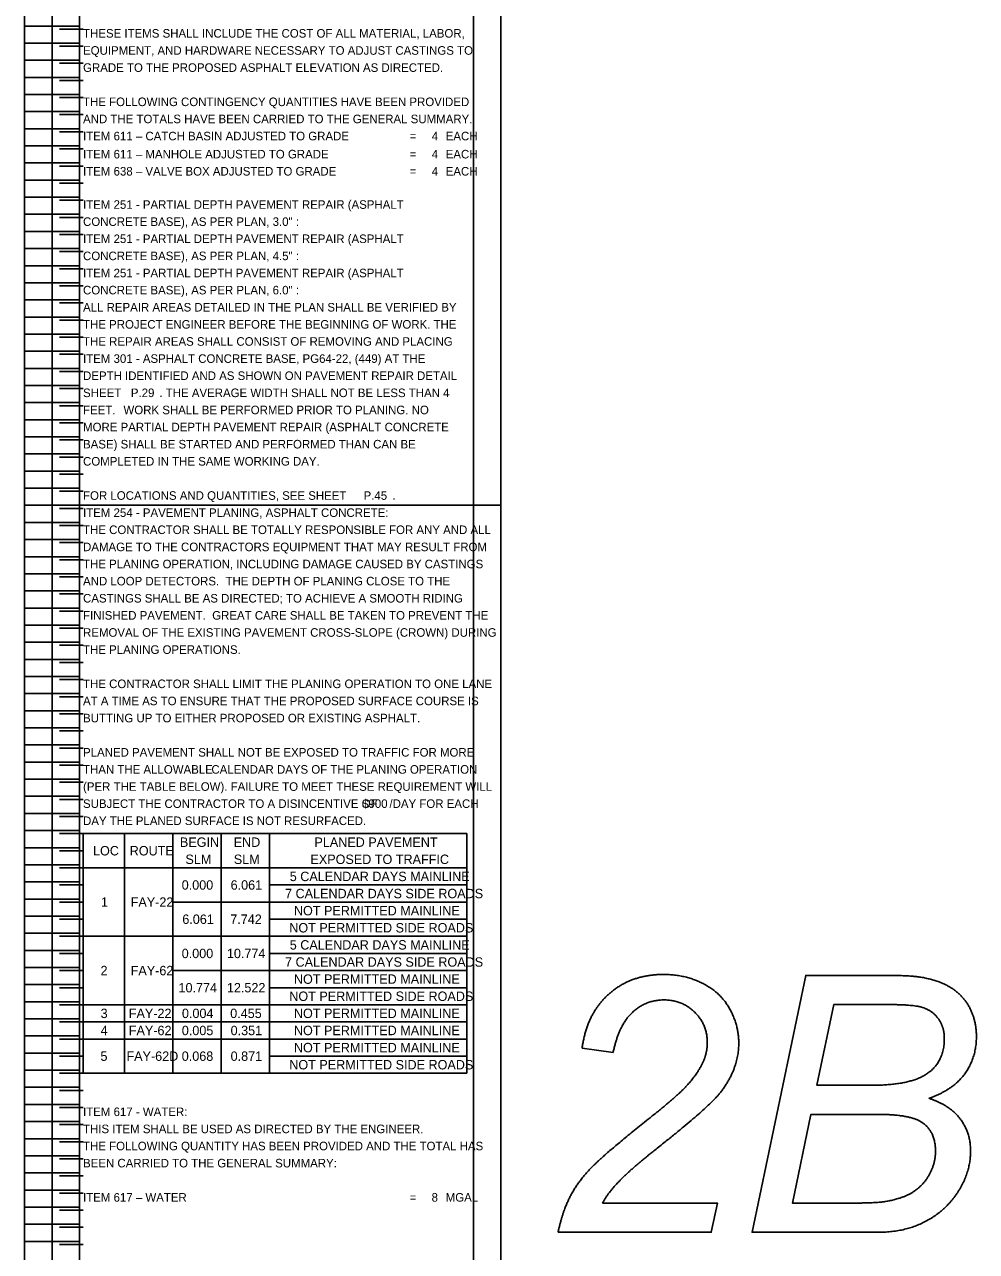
# Model space of a CAD drawing. Extents: x 12522 to 13018, y 1124 to 1902.
# Drawn here: x 12521.92 to 12537.48, y 1736.79 to 1756.86 of the extents above; entities that cross this region are included whole.
import ezdxf

# ---------------------------------------------------------------- set-up
doc = ezdxf.new("R2010")
doc.units = 0
for name, color, linetype in [('SC_Scratch1', 7, 'Continuous'), ('SH_Data', 7, 'Continuous'), ('SH_Text', 7, 'Continuous')]:
    doc.layers.add(name, color=color, linetype=linetype)

msp = doc.modelspace()

# ---------------------------------------------------------------- linework, layer by layer
at = {"layer": 'SC_Scratch1'}
for p, q in [((12522.819, 1769.381), (12522.819, 1728.831)), ((12521.919, 1748.991), (12521.919, 1769.151)), ((12522.819, 1748.991), (12522.819, 1769.151)), ((12521.919, 1756.831), (12522.819, 1756.831)), ((12522.876, 1756.781), (12522.492, 1756.781)), ((12521.919, 1756.551), (12522.819, 1756.551)), ((12522.876, 1756.501), (12522.492, 1756.501)), ((12521.919, 1756.271), (12522.819, 1756.271)), ((12522.876, 1756.221), (12522.492, 1756.221)), ((12521.919, 1755.991), (12522.819, 1755.991)), ((12522.876, 1755.941), (12522.492, 1755.941)), ((12521.919, 1755.711), (12522.819, 1755.711)), ((12522.876, 1755.661), (12522.492, 1755.661)), ((12521.919, 1755.431), (12522.819, 1755.431)), ((12522.876, 1755.381), (12522.492, 1755.381)), ((12521.919, 1755.151), (12522.819, 1755.151)), ((12522.876, 1755.101), (12522.492, 1755.101)), ((12521.919, 1754.871), (12522.819, 1754.871)), ((12522.876, 1754.821), (12522.492, 1754.821)), ((12521.919, 1754.591), (12522.819, 1754.591)), ((12522.876, 1754.541), (12522.492, 1754.541)), ((12521.919, 1754.311), (12522.819, 1754.311)), ((12522.876, 1754.261), (12522.492, 1754.261)), ((12521.919, 1754.031), (12522.819, 1754.031)), ((12522.876, 1753.981), (12522.492, 1753.981)), ((12521.919, 1753.751), (12522.819, 1753.751)), ((12522.876, 1753.701), (12522.492, 1753.701)), ((12521.919, 1753.471), (12522.819, 1753.471)), ((12522.876, 1753.421), (12522.492, 1753.421)), ((12521.919, 1753.191), (12522.819, 1753.191)), ((12522.876, 1753.141), (12522.492, 1753.141)), ((12521.919, 1752.911), (12522.819, 1752.911)), ((12522.876, 1752.861), (12522.492, 1752.861)), ((12521.919, 1752.631), (12522.819, 1752.631)), ((12522.876, 1752.581), (12522.492, 1752.581)), ((12521.919, 1752.351), (12522.819, 1752.351)), ((12522.876, 1752.301), (12522.492, 1752.301)), ((12521.919, 1752.071), (12522.819, 1752.071)), ((12522.876, 1752.021), (12522.492, 1752.021)), ((12521.919, 1751.791), (12522.819, 1751.791)), ((12522.876, 1751.741), (12522.492, 1751.741)), ((12521.919, 1751.511), (12522.819, 1751.511)), ((12522.876, 1751.461), (12522.492, 1751.461)), ((12521.919, 1751.231), (12522.819, 1751.231)), ((12522.876, 1751.181), (12522.492, 1751.181)), ((12521.919, 1750.951), (12522.819, 1750.951)), ((12522.876, 1750.901), (12522.492, 1750.901)), ((12521.919, 1750.671), (12522.819, 1750.671)), ((12522.876, 1750.621), (12522.492, 1750.621)), ((12521.919, 1750.391), (12522.819, 1750.391)), ((12522.876, 1750.341), (12522.492, 1750.341)), ((12521.919, 1750.111), (12522.819, 1750.111)), ((12522.876, 1750.061), (12522.492, 1750.061)), ((12521.919, 1749.831), (12522.819, 1749.831)), ((12522.876, 1749.781), (12522.492, 1749.781)), ((12521.919, 1749.551), (12522.819, 1749.551)), ((12522.876, 1749.501), (12522.492, 1749.501)), ((12521.919, 1749.271), (12522.819, 1749.271)), ((12522.876, 1749.221), (12522.492, 1749.221)), ((12521.919, 1748.991), (12522.819, 1748.991)), ((12521.919, 1728.831), (12521.919, 1748.991)), ((12521.919, 1748.991), (12522.819, 1748.991)), ((12522.876, 1748.941), (12522.492, 1748.941)), ((12522.819, 1728.831), (12522.819, 1748.991)), ((12521.919, 1748.711), (12522.819, 1748.711)), ((12522.876, 1748.661), (12522.492, 1748.661)), ((12521.919, 1748.431), (12522.819, 1748.431)), ((12522.876, 1748.381), (12522.492, 1748.381)), ((12521.919, 1748.151), (12522.819, 1748.151)), ((12522.876, 1748.101), (12522.492, 1748.101)), ((12521.919, 1747.871), (12522.819, 1747.871)), ((12522.876, 1747.821), (12522.492, 1747.821)), ((12521.919, 1747.591), (12522.819, 1747.591)), ((12522.876, 1747.541), (12522.492, 1747.541)), ((12521.919, 1747.311), (12522.819, 1747.311)), ((12522.876, 1747.261), (12522.492, 1747.261)), ((12521.919, 1747.031), (12522.819, 1747.031)), ((12522.876, 1746.981), (12522.492, 1746.981)), ((12521.919, 1746.751), (12522.819, 1746.751)), ((12522.876, 1746.701), (12522.492, 1746.701)), ((12521.919, 1746.471), (12522.819, 1746.471)), ((12522.876, 1746.421), (12522.492, 1746.421)), ((12521.919, 1746.191), (12522.819, 1746.191)), ((12522.876, 1746.141), (12522.492, 1746.141)), ((12521.919, 1745.911), (12522.819, 1745.911)), ((12522.876, 1745.861), (12522.492, 1745.861)), ((12521.919, 1745.631), (12522.819, 1745.631)), ((12522.876, 1745.581), (12522.492, 1745.581)), ((12521.919, 1745.351), (12522.819, 1745.351)), ((12522.876, 1745.301), (12522.492, 1745.301)), ((12521.919, 1745.071), (12522.819, 1745.071)), ((12522.876, 1745.021), (12522.492, 1745.021)), ((12521.919, 1744.791), (12522.819, 1744.791)), ((12522.876, 1744.741), (12522.492, 1744.741)), ((12521.919, 1744.511), (12522.819, 1744.511)), ((12522.876, 1744.461), (12522.492, 1744.461)), ((12521.919, 1744.231), (12522.819, 1744.231)), ((12522.876, 1744.181), (12522.492, 1744.181)), ((12521.919, 1743.951), (12522.819, 1743.951)), ((12522.876, 1743.901), (12522.492, 1743.901)), ((12521.919, 1743.671), (12522.819, 1743.671)), ((12522.876, 1743.621), (12522.492, 1743.621)), ((12521.919, 1743.391), (12522.819, 1743.391)), ((12522.876, 1743.341), (12522.492, 1743.341)), ((12521.919, 1743.111), (12522.819, 1743.111)), ((12522.876, 1743.061), (12522.492, 1743.061)), ((12521.919, 1742.831), (12522.819, 1742.831)), ((12522.876, 1742.781), (12522.492, 1742.781)), ((12521.919, 1742.551), (12522.819, 1742.551)), ((12522.876, 1742.501), (12522.492, 1742.501)), ((12521.919, 1742.271), (12522.819, 1742.271)), ((12522.876, 1742.221), (12522.492, 1742.221)), ((12521.919, 1741.991), (12522.819, 1741.991)), ((12522.876, 1741.941), (12522.492, 1741.941)), ((12521.919, 1741.711), (12522.819, 1741.711)), ((12522.876, 1741.661), (12522.492, 1741.661)), ((12521.919, 1741.431), (12522.819, 1741.431)), ((12522.876, 1741.381), (12522.492, 1741.381)), ((12521.919, 1741.151), (12522.819, 1741.151)), ((12522.876, 1741.101), (12522.492, 1741.101)), ((12521.919, 1740.871), (12522.819, 1740.871)), ((12522.876, 1740.821), (12522.492, 1740.821)), ((12521.919, 1740.591), (12522.819, 1740.591)), ((12522.876, 1740.541), (12522.492, 1740.541)), ((12521.919, 1740.311), (12522.819, 1740.311)), ((12522.876, 1740.261), (12522.492, 1740.261)), ((12521.919, 1740.031), (12522.819, 1740.031)), ((12522.876, 1739.981), (12522.492, 1739.981)), ((12531.543, 1740.039), (12531.037, 1740.114)), ((12521.919, 1739.751), (12522.819, 1739.751)), ((12522.876, 1739.701), (12522.492, 1739.701)), ((12521.919, 1739.471), (12522.819, 1739.471)), ((12522.876, 1739.421), (12522.492, 1739.421)), ((12521.919, 1739.191), (12522.819, 1739.191)), ((12522.876, 1739.141), (12522.492, 1739.141)), ((12521.919, 1738.911), (12522.819, 1738.911)), ((12522.876, 1738.861), (12522.492, 1738.861)), ((12521.919, 1738.631), (12522.819, 1738.631)), ((12522.876, 1738.581), (12522.492, 1738.581)), ((12521.919, 1738.351), (12522.819, 1738.351)), ((12522.876, 1738.301), (12522.492, 1738.301)), ((12521.919, 1738.071), (12522.819, 1738.071)), ((12522.876, 1738.021), (12522.492, 1738.021)), ((12521.919, 1737.791), (12522.819, 1737.791)), ((12522.876, 1737.741), (12522.492, 1737.741)), ((12521.919, 1737.511), (12522.819, 1737.511)), ((12522.876, 1737.461), (12522.492, 1737.461)), ((12521.919, 1737.231), (12522.819, 1737.231)), ((12522.876, 1737.181), (12522.492, 1737.181)), ((12521.919, 1736.951), (12522.819, 1736.951)), ((12522.876, 1736.901), (12522.492, 1736.901))]:
    msp.add_line(p, q, dxfattribs=at)
for points in [[(12522.369, 1769.151), (12529.709, 1769.151), (12529.709, 1748.991), (12522.369, 1748.991)], [(12522.819, 1769.151), (12529.259, 1769.151), (12529.259, 1748.991), (12522.819, 1748.991)], [(12522.369, 1748.991), (12529.709, 1748.991), (12529.709, 1728.831), (12522.369, 1728.831)], [(12522.819, 1748.991), (12529.259, 1748.991), (12529.259, 1728.831), (12522.819, 1728.831)]]:
    msp.add_lwpolyline(points, close=True, dxfattribs=at)
for points in [[(12536.034, 1741.301), (12534.693, 1741.301), (12533.816, 1737.101), (12535.897, 1737.101)], [(12535.771, 1739.505), (12534.877, 1739.505), (12535.152, 1740.824), (12536.09, 1740.824)], [(12535.467, 1737.578), (12534.474, 1737.578), (12534.777, 1739.028), (12535.893, 1739.028)], [(12531.369, 1737.578), (12533.249, 1737.578), (12533.149, 1737.101), (12530.643, 1737.101)]]:
    msp.add_lwpolyline(points, dxfattribs=at)
for points in [[(12531.471, 1740.995), (12531.831, 1741.317), (12532.366, 1741.317)], [(12532.366, 1741.317), (12532.724, 1741.317), (12533.015, 1741.168)], [(12536.577, 1741.272), (12536.4, 1741.301), (12536.034, 1741.301)], [(12537.066, 1741.101), (12536.867, 1741.223), (12536.577, 1741.272)], [(12531.037, 1740.114), (12531.111, 1740.672), (12531.471, 1740.995)], [(12533.015, 1741.168), (12533.306, 1741.019), (12533.452, 1740.75)], [(12537.375, 1740.769), (12537.266, 1740.98), (12537.066, 1741.101)], [(12532.374, 1740.901), (12532.079, 1740.901), (12531.858, 1740.696)], [(12532.878, 1740.699), (12532.673, 1740.901), (12532.374, 1740.901)], [(12536.09, 1740.824), (12536.493, 1740.824), (12536.639, 1740.765)], [(12531.858, 1740.696), (12531.637, 1740.491), (12531.543, 1740.039)], [(12533.083, 1740.208), (12533.083, 1740.497), (12532.878, 1740.699)], [(12533.452, 1740.75), (12533.598, 1740.481), (12533.598, 1740.194)], [(12536.639, 1740.765), (12536.785, 1740.706), (12536.872, 1740.577)], [(12537.484, 1740.303), (12537.484, 1740.558), (12537.375, 1740.769)], [(12536.872, 1740.577), (12536.959, 1740.447), (12536.959, 1740.269)], [(12533.017, 1739.89), (12533.083, 1740.036), (12533.083, 1740.208)], [(12533.598, 1740.194), (12533.598, 1739.776), (12533.3, 1739.389)], [(12536.959, 1740.269), (12536.959, 1739.896), (12536.686, 1739.7)], [(12537.293, 1739.692), (12537.484, 1739.956), (12537.484, 1740.303)], [(12532.704, 1739.452), (12532.919, 1739.676), (12533.017, 1739.89)], [(12536.686, 1739.7), (12536.413, 1739.505), (12535.771, 1739.505)], [(12536.707, 1739.291), (12537.101, 1739.428), (12537.293, 1739.692)], [(12532.148, 1738.974), (12532.555, 1739.298), (12532.704, 1739.452)], [(12533.3, 1739.389), (12533.117, 1739.149), (12532.223, 1738.442)], [(12537.219, 1738.954), (12537.049, 1739.179), (12536.707, 1739.291)], [(12531.242, 1738.211), (12531.477, 1738.439), (12532.148, 1738.974)], [(12535.893, 1739.028), (12536.437, 1739.028), (12536.626, 1738.875)], [(12536.626, 1738.875), (12536.815, 1738.722), (12536.815, 1738.427)], [(12537.388, 1738.429), (12537.388, 1738.73), (12537.219, 1738.954)], [(12532.223, 1738.442), (12531.839, 1738.139), (12531.651, 1737.944)], [(12536.815, 1738.427), (12536.815, 1738.23), (12536.717, 1738.05)], [(12537.185, 1737.765), (12537.388, 1738.083), (12537.388, 1738.429)], [(12530.865, 1737.73), (12531.007, 1737.984), (12531.242, 1738.211)], [(12536.717, 1738.05), (12536.619, 1737.87), (12536.447, 1737.759)], [(12531.651, 1737.944), (12531.463, 1737.75), (12531.369, 1737.578)], [(12530.643, 1737.101), (12530.724, 1737.476), (12530.865, 1737.73)], [(12535.998, 1737.604), (12535.862, 1737.578), (12535.467, 1737.578)], [(12536.447, 1737.759), (12536.275, 1737.649), (12535.998, 1737.604)], [(12536.645, 1737.274), (12536.981, 1737.447), (12537.185, 1737.765)], [(12535.897, 1737.101), (12536.31, 1737.101), (12536.645, 1737.274)]]:
    msp.add_open_spline(points, degree=2, dxfattribs=at)
at = {"layer": 'SH_Data'}
for p, q in [((12522.876, 1743.621), (12529.152, 1743.621)), ((12522.876, 1743.621), (12522.876, 1739.701)), ((12523.552, 1743.621), (12523.552, 1739.701)), ((12524.342, 1743.621), (12524.342, 1739.701)), ((12525.133, 1743.621), (12525.133, 1739.701)), ((12525.923, 1743.621), (12525.923, 1739.701)), ((12529.152, 1743.621), (12529.152, 1739.701)), ((12522.876, 1743.061), (12529.152, 1743.061)), ((12525.923, 1742.781), (12529.152, 1742.781)), ((12524.342, 1742.501), (12529.152, 1742.501)), ((12525.923, 1742.221), (12529.152, 1742.221)), ((12522.876, 1741.941), (12529.152, 1741.941)), ((12525.923, 1741.661), (12529.152, 1741.661)), ((12524.342, 1741.381), (12529.152, 1741.381)), ((12525.923, 1741.101), (12529.152, 1741.101)), ((12522.876, 1740.821), (12529.152, 1740.821)), ((12522.876, 1740.541), (12529.152, 1740.541)), ((12522.876, 1740.261), (12529.152, 1740.261)), ((12525.923, 1739.981), (12529.152, 1739.981)), ((12522.876, 1739.701), (12529.152, 1739.701))]:
    msp.add_line(p, q, dxfattribs=at)

# ---------------------------------------------------------------- texts
at = {"layer": 'SH_Text'}
for s, height, p in [('THESE ITEMS SHALL INCLUDE THE COST OF ALL MATERIAL, LABOR, ', 0.14, (12522.876, 1756.641)), ('EQUIPMENT, AND HARDWARE NECESSARY TO ADJUST CASTINGS TO ', 0.14, (12522.876, 1756.361)), ('GRADE TO THE PROPOSED ASPHALT ELEVATION AS DIRECTED.', 0.14, (12522.876, 1756.081)), ('THE FOLLOWING CONTINGENCY QUANTITIES HAVE BEEN PROVIDED ', 0.14, (12522.876, 1755.521)), ('AND THE TOTALS HAVE BEEN CARRIED TO THE GENERAL SUMMARY.', 0.14, (12522.876, 1755.241)), ('ITEM 611 – CATCH BASIN ADJUSTED TO GRADE', 0.14, (12522.876, 1754.961)), (' =', 0.14, (12528.164, 1754.961)), ('4', 0.14, (12528.578, 1754.961)), ('EACH', 0.14, (12528.806, 1754.961)), ('ITEM 611 – MANHOLE ADJUSTED TO GRADE', 0.14, (12522.876, 1754.665)), (' =', 0.14, (12528.164, 1754.665)), ('4', 0.14, (12528.578, 1754.665)), ('EACH', 0.14, (12528.806, 1754.665)), ('ITEM 638 – VALVE BOX ADJUSTED TO GRADE', 0.14, (12522.876, 1754.385)), (' =', 0.14, (12528.164, 1754.385)), ('4', 0.14, (12528.578, 1754.385)), ('EACH', 0.14, (12528.806, 1754.385)), ('ITEM 251 - PARTIAL DEPTH PAVEMENT REPAIR (ASPHALT ', 0.14, (12522.876, 1753.841)), ('CONCRETE BASE), AS PER PLAN, 3.0" :', 0.14, (12522.876, 1753.561)), ('ITEM 251 - PARTIAL DEPTH PAVEMENT REPAIR (ASPHALT ', 0.14, (12522.876, 1753.281)), ('CONCRETE BASE), AS PER PLAN, 4.5" :', 0.14, (12522.876, 1753.001)), ('ITEM 251 - PARTIAL DEPTH PAVEMENT REPAIR (ASPHALT ', 0.14, (12522.876, 1752.721)), ('CONCRETE BASE), AS PER PLAN, 6.0" :', 0.14, (12522.876, 1752.441)), ('ALL REPAIR AREAS DETAILED IN THE PLAN SHALL BE VERIFIED BY ', 0.14, (12522.876, 1752.161)), ('THE PROJECT ENGINEER BEFORE THE BEGINNING OF WORK. THE ', 0.14, (12522.876, 1751.881)), ('THE REPAIR AREAS SHALL CONSIST OF REMOVING AND PLACING ', 0.14, (12522.876, 1751.601)), ('ITEM 301 - ASPHALT CONCRETE BASE, PG64-22, (449) AT THE ', 0.14, (12522.876, 1751.321)), ('DEPTH IDENTIFIED AND AS SHOWN ON PAVEMENT REPAIR DETAIL ', 0.14, (12522.876, 1751.041)), ('SHEET            . THE AVERAGE WIDTH SHALL NOT BE LESS THAN 4 ', 0.14, (12522.876, 1750.761)), ('P.29', 0.14, (12523.658, 1750.761)), ('FEET. ', 0.14, (12522.876, 1750.481)), (' WORK SHALL BE PERFORMED PRIOR TO PLANING. NO ', 0.14, (12523.485, 1750.481)), ('MORE PARTIAL DEPTH PAVEMENT REPAIR (ASPHALT CONCRETE ', 0.14, (12522.876, 1750.201)), ('BASE) SHALL BE STARTED AND PERFORMED THAN CAN BE ', 0.14, (12522.876, 1749.921)), ('COMPLETED IN THE SAME WORKING DAY.', 0.14, (12522.876, 1749.641)), ('FOR LOCATIONS AND QUANTITIES, SEE SHEET  ', 0.14, (12522.876, 1749.081)), ('P.45', 0.14, (12527.463, 1749.081)), ('        .', 0.14, (12527.518, 1749.081)), ('ITEM 254 - PAVEMENT PLANING, ASPHALT CONCRETE:', 0.14, (12522.876, 1748.801)), ('THE CONTRACTOR SHALL BE TOTALLY RESPONSIBLE FOR ANY AND ALL ', 0.14, (12522.876, 1748.521)), ('DAMAGE TO THE CONTRACTORS EQUIPMENT THAT MAY RESULT FROM ', 0.14, (12522.876, 1748.241)), ('THE PLANING OPERATION, INCLUDING DAMAGE CAUSED BY CASTINGS ', 0.14, (12522.876, 1747.961)), ('AND LOOP DETECTORS.  THE DEPTH OF PLANING CLOSE TO THE ', 0.14, (12522.876, 1747.681)), ('CASTINGS SHALL BE AS DIRECTED; TO ACHIEVE A SMOOTH RIDING ', 0.14, (12522.876, 1747.401)), ('FINISHED PAVEMENT.  GREAT CARE SHALL BE TAKEN TO PREVENT THE ', 0.14, (12522.876, 1747.121)), ('REMOVAL OF THE EXISTING PAVEMENT CROSS-SLOPE (CROWN) DURING ', 0.14, (12522.876, 1746.841)), ('THE PLANING OPERATIONS.', 0.14, (12522.876, 1746.561)), ('THE CONTRACTOR SHALL LIMIT THE PLANING OPERATION TO ONE LANE ', 0.14, (12522.876, 1746.001)), ('AT A TIME AS TO ENSURE THAT THE PROPOSED SURFACE COURSE IS ', 0.14, (12522.876, 1745.721)), ('BUTTING UP TO EITHER PROPOSED OR EXISTING ASPHALT.', 0.14, (12522.876, 1745.441)), ('PLANED PAVEMENT SHALL NOT BE EXPOSED TO TRAFFIC FOR MORE ', 0.14, (12522.876, 1744.881)), ('THAN THE ALLOWABLE', 0.14, (12522.876, 1744.601)), ('CALENDAR DAYS OF THE PLANING OPERATION ', 0.14, (12524.975, 1744.601)), ('(PER THE TABLE BELOW). FAILURE TO MEET THESE REQUIREMENT WILL ', 0.14, (12522.876, 1744.321)), ('$900', 0.14, (12527.439, 1744.041)), ('SUBJECT THE CONTRACTOR TO A DISINCENTIVE OF ', 0.14, (12522.876, 1744.041)), ('/DAY FOR EACH ', 0.14, (12527.886, 1744.041)), ('DAY THE PLANED SURFACE IS NOT RESURFACED.', 0.14, (12522.876, 1743.761)), ('LOC', 0.154, (12523.039, 1743.264)), ('ROUTE', 0.154, (12523.639, 1743.264)), ('BEGIN', 0.154, (12524.46, 1743.404)), ('END', 0.154, (12525.339, 1743.404)), ('PLANED PAVEMENT', 0.154, (12526.659, 1743.404)), ('SLM', 0.154, (12524.55, 1743.124)), ('SLM', 0.154, (12525.341, 1743.124)), ('EXPOSED TO TRAFFIC', 0.154, (12526.594, 1743.124)), ('5 CALENDAR DAYS MAINLINE', 0.154, (12526.256, 1742.844)), ('0.000', 0.154, (12524.489, 1742.704)), ('6.061', 0.154, (12525.289, 1742.704)), ('7 CALENDAR DAYS SIDE ROADS', 0.154, (12526.179, 1742.564)), ('1', 0.154, (12523.169, 1742.424)), ('FAY-22', 0.154, (12523.655, 1742.424)), ('NOT PERMITTED MAINLINE', 0.154, (12526.324, 1742.284)), ('6.061', 0.154, (12524.499, 1742.144)), ('7.742', 0.154, (12525.283, 1742.144)), ('NOT PERMITTED SIDE ROADS', 0.154, (12526.248, 1742.004)), ('5 CALENDAR DAYS MAINLINE', 0.154, (12526.256, 1741.724)), ('0.000', 0.154, (12524.489, 1741.584)), ('10.774', 0.154, (12525.228, 1741.584)), ('7 CALENDAR DAYS SIDE ROADS', 0.154, (12526.179, 1741.444)), ('2', 0.154, (12523.162, 1741.304)), ('FAY-62', 0.154, (12523.655, 1741.304)), ('NOT PERMITTED MAINLINE', 0.154, (12526.324, 1741.164)), ('10.774', 0.154, (12524.437, 1741.024)), ('12.522', 0.154, (12525.228, 1741.024)), ('NOT PERMITTED SIDE ROADS', 0.154, (12526.248, 1740.884)), ('3', 0.154, (12523.163, 1740.604)), ('FAY-22I', 0.154, (12523.624, 1740.604)), ('0.004', 0.154, (12524.493, 1740.604)), ('0.455', 0.154, (12525.282, 1740.604)), ('NOT PERMITTED MAINLINE', 0.154, (12526.324, 1740.604)), ('4', 0.154, (12523.163, 1740.324)), ('FAY-62I', 0.154, (12523.624, 1740.324)), ('0.005', 0.154, (12524.491, 1740.324)), ('0.351', 0.154, (12525.289, 1740.324)), ('NOT PERMITTED MAINLINE', 0.154, (12526.324, 1740.324)), ('NOT PERMITTED MAINLINE', 0.154, (12526.324, 1740.044)), ('5', 0.154, (12523.161, 1739.904)), ('FAY-62D', 0.154, (12523.586, 1739.904)), ('0.068', 0.154, (12524.49, 1739.904)), ('0.871', 0.154, (12525.289, 1739.904)), ('NOT PERMITTED SIDE ROADS', 0.154, (12526.248, 1739.764)), ('ITEM 617 - WATER:', 0.14, (12522.876, 1739.001)), ('THIS ITEM SHALL BE USED AS DIRECTED BY THE ENGINEER.', 0.14, (12522.876, 1738.721)), ('THE FOLLOWING QUANTITY HAS BEEN PROVIDED AND THE TOTAL HAS ', 0.14, (12522.876, 1738.441)), ('BEEN CARRIED TO THE GENERAL SUMMARY:', 0.14, (12522.876, 1738.161)), ('ITEM 617 – WATER', 0.14, (12522.876, 1737.601)), (' =', 0.14, (12528.164, 1737.601)), ('8', 0.14, (12528.575, 1737.601)), ('MGAL', 0.14, (12528.806, 1737.601))]:
    msp.add_text(s, height=height, dxfattribs=at).set_placement(p)

doc.saveas('drawing.dxf')
